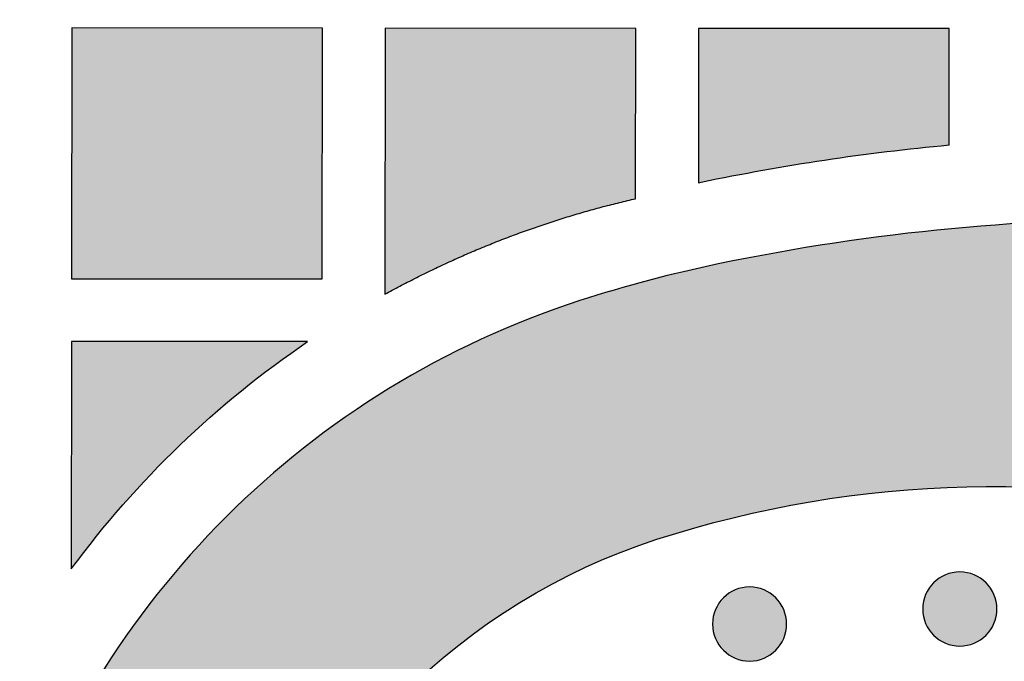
# Model space of a CAD drawing. Header units: millimetres. Extents: x -3873 to -97, y 912 to 4165.
# Tile 371 of 656: x -1956 to -1908, y 2741 to 2772. Entities that reach past the tile are written whole.
import ezdxf

# ---------------------------------------------------------------- set-up
doc = ezdxf.new("R2010")
doc.units = ezdxf.units.MM
doc.layers.add('pattern', color=7, linetype='Continuous', true_color=0x000000)

msp = doc.modelspace()

# ---------------------------------------------------------------- hatches: boundary and pattern name
at = {"layer": 'pattern'}
for points in [[(-1953.121, 2771.728), (-1953.131, 2759.728), (-1941.132, 2759.718), (-1941.121, 2771.718)], [(-1926.128, 2763.556), (-1926.121, 2771.705), (-1938.121, 2771.715), (-1938.132, 2758.982), (-1936.705, 2759.735), (-1935.252, 2760.439), (-1933.775, 2761.092), (-1932.276, 2761.693), (-1931.52, 2761.973), (-1930.76, 2762.24), (-1929.996, 2762.494), (-1929.228, 2762.734), (-1928.457, 2762.96), (-1927.683, 2763.173), (-1926.907, 2763.371)], [(-1923.127, 2764.318), (-1922.987, 2764.347), (-1920.043, 2764.918), (-1917.082, 2765.405), (-1914.108, 2765.807), (-1911.126, 2766.124), (-1911.121, 2771.692), (-1923.121, 2771.702)], [(-1856.625, 2749.47), (-1858.031, 2749.821), (-1859.431, 2750.212), (-1860.823, 2750.644), (-1862.204, 2751.116), (-1863.574, 2751.627), (-1864.931, 2752.177), (-1866.272, 2752.766), (-1867.597, 2753.392), (-1868.904, 2754.056), (-1870.191, 2754.756), (-1871.457, 2755.492), (-1872.7, 2756.262), (-1873.919, 2757.066), (-1875.112, 2757.902), (-1876.279, 2758.768), (-1877.417, 2759.665), (-1880.148, 2760.293), (-1882.902, 2760.847), (-1885.676, 2761.325), (-1888.469, 2761.726), (-1891.276, 2762.05), (-1894.094, 2762.296), (-1896.92, 2762.463), (-1899.751, 2762.551), (-1902.583, 2762.56), (-1905.413, 2762.49), (-1908.238, 2762.341), (-1911.055, 2762.113), (-1913.859, 2761.807), (-1916.649, 2761.425), (-1919.42, 2760.966), (-1922.17, 2760.431), (-1923.843, 2760.059), (-1925.506, 2759.642), (-1927.158, 2759.181), (-1928.796, 2758.676), (-1929.943, 2758.287), (-1931.085, 2757.863), (-1932.222, 2757.404), (-1933.351, 2756.909), (-1934.471, 2756.379), (-1935.58, 2755.813), (-1936.678, 2755.213), (-1937.761, 2754.578), (-1938.829, 2753.908), (-1939.88, 2753.205), (-1940.912, 2752.469), (-1941.924, 2751.701), (-1942.914, 2750.901), (-1943.881, 2750.071), (-1944.823, 2749.211), (-1945.74, 2748.323), (-1946.63, 2747.408), (-1947.491, 2746.467), (-1948.323, 2745.501), (-1949.124, 2744.512), (-1949.895, 2743.502), (-1950.632, 2742.471), (-1951.337, 2741.421), (-1952.009, 2740.355), (-1952.646, 2739.272), (-1953.248, 2738.176), (-1953.816, 2737.068), (-1954.348, 2735.948), (-1954.845, 2734.82), (-1955.306, 2733.684), (-1955.732, 2732.543), (-1956.122, 2731.397), (-1956.541, 2730.06), (-1956.931, 2728.71), (-1957.293, 2727.347), (-1957.626, 2725.971), (-1957.929, 2724.585), (-1958.203, 2723.188), (-1958.446, 2721.782), (-1958.658, 2720.368), (-1958.839, 2718.947), (-1958.988, 2717.519), (-1959.106, 2716.087), (-1959.192, 2714.65), (-1959.246, 2713.21), (-1959.267, 2711.769), (-1959.256, 2710.326), (-1959.212, 2708.884), (-1959.137, 2707.443), (-1959.029, 2706.005), (-1958.888, 2704.57), (-1958.716, 2703.14), (-1958.512, 2701.715), (-1958.276, 2700.297), (-1958.01, 2698.887), (-1957.712, 2697.485), (-1957.384, 2696.093), (-1957.025, 2694.712), (-1956.638, 2693.343), (-1956.221, 2691.986), (-1955.775, 2690.643), (-1955.302, 2689.315), (-1954.802, 2688.001), (-1954.275, 2686.704), (-1952.989, 2684.006), (-1951.784, 2681.266), (-1950.661, 2678.489), (-1949.623, 2675.678), (-1948.67, 2672.837), (-1947.804, 2669.97), (-1947.026, 2667.08), (-1946.336, 2664.172), (-1946.065, 2665.388), (-1945.77, 2666.6), (-1945.451, 2667.807), (-1945.11, 2669.009), (-1944.745, 2670.205), (-1944.357, 2671.395), (-1943.946, 2672.577), (-1943.513, 2673.752), (-1943.057, 2674.918), (-1942.579, 2676.075), (-1942.079, 2677.222), (-1941.558, 2678.359), (-1941.016, 2679.485), (-1940.452, 2680.599), (-1939.868, 2681.701), (-1939.264, 2682.791), (-1940.243, 2684.589), (-1941.166, 2686.42), (-1942.033, 2688.281), (-1942.841, 2690.169), (-1943.589, 2692.082), (-1944.277, 2694.016), (-1944.903, 2695.968), (-1945.466, 2697.937), (-1945.701, 2698.838), (-1945.919, 2699.746), (-1946.122, 2700.659), (-1946.309, 2701.578), (-1946.48, 2702.502), (-1946.634, 2703.43), (-1946.772, 2704.362), (-1946.893, 2705.299), (-1946.998, 2706.238), (-1947.085, 2707.181), (-1947.156, 2708.125), (-1947.209, 2709.072), (-1947.245, 2710.02), (-1947.264, 2710.969), (-1947.266, 2711.918), (-1947.25, 2712.868), (-1947.218, 2713.817), (-1947.168, 2714.765), (-1947.1, 2715.712), (-1947.016, 2716.657), (-1946.915, 2717.6), (-1946.796, 2718.54), (-1946.661, 2719.476), (-1946.509, 2720.409), (-1946.341, 2721.338), (-1946.155, 2722.262), (-1945.954, 2723.182), (-1945.737, 2724.096), (-1945.503, 2725.004), (-1945.254, 2725.905), (-1944.989, 2726.801), (-1944.71, 2727.689), (-1944.43, 2728.511), (-1944.124, 2729.33), (-1943.793, 2730.144), (-1943.437, 2730.954), (-1943.055, 2731.757), (-1942.648, 2732.552), (-1942.216, 2733.338), (-1941.759, 2734.114), (-1941.277, 2734.88), (-1940.772, 2735.632), (-1940.242, 2736.372), (-1939.69, 2737.097), (-1939.115, 2737.806), (-1938.518, 2738.499), (-1937.9, 2739.174), (-1937.262, 2739.83), (-1936.605, 2740.467), (-1935.929, 2741.084), (-1935.235, 2741.679), (-1934.525, 2742.253), (-1933.799, 2742.804), (-1933.058, 2743.332), (-1932.305, 2743.837), (-1931.539, 2744.317), (-1930.762, 2744.772), (-1929.975, 2745.203), (-1929.179, 2745.609), (-1928.375, 2745.989), (-1927.565, 2746.344), (-1926.75, 2746.674), (-1925.93, 2746.978), (-1925.108, 2747.256), (-1924.219, 2747.535), (-1923.324, 2747.798), (-1922.421, 2748.045), (-1921.513, 2748.277), (-1920.599, 2748.493), (-1919.679, 2748.693), (-1918.754, 2748.876), (-1917.825, 2749.043), (-1916.892, 2749.194), (-1915.955, 2749.327), (-1915.015, 2749.444), (-1914.072, 2749.544), (-1913.127, 2749.626), (-1912.18, 2749.692), (-1911.232, 2749.74), (-1910.283, 2749.771), (-1909.333, 2749.785), (-1908.384, 2749.782), (-1907.435, 2749.761), (-1906.487, 2749.723), (-1905.54, 2749.668), (-1904.596, 2749.596), (-1903.653, 2749.507), (-1902.714, 2749.401), (-1901.778, 2749.278), (-1900.846, 2749.139), (-1899.918, 2748.983), (-1898.994, 2748.811), (-1898.076, 2748.622), (-1897.163, 2748.417), (-1896.256, 2748.197), (-1895.355, 2747.961), (-1893.386, 2747.394), (-1891.432, 2746.764), (-1889.498, 2746.072), (-1887.585, 2745.319), (-1885.697, 2744.507), (-1883.836, 2743.637), (-1882.005, 2742.709), (-1880.207, 2741.726), (-1878.854, 2742.49), (-1877.479, 2743.22), (-1876.083, 2743.916), (-1874.666, 2744.575), (-1873.23, 2745.198), (-1871.777, 2745.784), (-1870.308, 2746.332), (-1868.824, 2746.841), (-1867.328, 2747.31), (-1865.82, 2747.74), (-1864.302, 2748.13), (-1862.777, 2748.479), (-1861.244, 2748.788), (-1859.707, 2749.056), (-1858.167, 2749.283)], [(-1953.143, 2745.836), (-1952.553, 2746.62), (-1951.944, 2747.393), (-1951.319, 2748.154), (-1950.677, 2748.902), (-1950.018, 2749.637), (-1949.344, 2750.358), (-1948.654, 2751.066), (-1947.949, 2751.758), (-1947.23, 2752.436), (-1946.496, 2753.097), (-1945.749, 2753.743), (-1944.989, 2754.373), (-1944.216, 2754.985), (-1943.432, 2755.58), (-1942.636, 2756.158), (-1941.829, 2756.718), (-1953.134, 2756.728)], [(-1909.358, 2742.665), (-1909.386, 2742.638), (-1909.415, 2742.611), (-1909.445, 2742.584), (-1909.476, 2742.558), (-1909.508, 2742.532), (-1909.54, 2742.507), (-1909.573, 2742.482), (-1909.608, 2742.458), (-1909.643, 2742.435), (-1909.678, 2742.412), (-1909.715, 2742.39), (-1909.752, 2742.369), (-1909.79, 2742.348), (-1909.829, 2742.329), (-1909.868, 2742.31), (-1909.908, 2742.292), (-1909.949, 2742.275), (-1909.991, 2742.259), (-1910.032, 2742.244), (-1910.075, 2742.23), (-1910.118, 2742.217), (-1910.161, 2742.205), (-1910.205, 2742.194), (-1910.25, 2742.184), (-1910.294, 2742.175), (-1910.339, 2742.168), (-1910.385, 2742.161), (-1910.43, 2742.156), (-1910.476, 2742.152), (-1910.521, 2742.149), (-1910.567, 2742.147), (-1910.613, 2742.147), (-1910.659, 2742.147), (-1910.705, 2742.149), (-1910.751, 2742.152), (-1910.796, 2742.156), (-1910.842, 2742.162), (-1910.887, 2742.168), (-1910.932, 2742.176), (-1910.977, 2742.185), (-1911.021, 2742.195), (-1911.065, 2742.206), (-1911.108, 2742.218), (-1911.151, 2742.231), (-1911.194, 2742.245), (-1911.236, 2742.26), (-1911.277, 2742.276), (-1911.318, 2742.293), (-1911.358, 2742.311), (-1911.397, 2742.33), (-1911.436, 2742.35), (-1911.474, 2742.37), (-1911.511, 2742.392), (-1911.548, 2742.414), (-1911.583, 2742.436), (-1911.618, 2742.46), (-1911.652, 2742.484), (-1911.686, 2742.509), (-1911.718, 2742.534), (-1911.75, 2742.56), (-1911.78, 2742.586), (-1911.81, 2742.613), (-1911.839, 2742.64), (-1911.867, 2742.667), (-1911.895, 2742.696), (-1911.922, 2742.725), (-1911.949, 2742.755), (-1911.975, 2742.785), (-1912.001, 2742.817), (-1912.026, 2742.849), (-1912.051, 2742.883), (-1912.075, 2742.917), (-1912.098, 2742.952), (-1912.121, 2742.988), (-1912.143, 2743.024), (-1912.164, 2743.061), (-1912.184, 2743.099), (-1912.204, 2743.138), (-1912.223, 2743.178), (-1912.241, 2743.218), (-1912.258, 2743.258), (-1912.274, 2743.3), (-1912.289, 2743.342), (-1912.303, 2743.384), (-1912.316, 2743.427), (-1912.328, 2743.471), (-1912.339, 2743.515), (-1912.349, 2743.559), (-1912.357, 2743.604), (-1912.365, 2743.649), (-1912.371, 2743.694), (-1912.377, 2743.739), (-1912.381, 2743.785), (-1912.384, 2743.831), (-1912.385, 2743.877), (-1912.386, 2743.922), (-1912.385, 2743.968), (-1912.384, 2744.014), (-1912.381, 2744.06), (-1912.376, 2744.106), (-1912.371, 2744.151), (-1912.364, 2744.196), (-1912.357, 2744.241), (-1912.348, 2744.286), (-1912.338, 2744.33), (-1912.327, 2744.374), (-1912.315, 2744.418), (-1912.302, 2744.461), (-1912.288, 2744.503), (-1912.273, 2744.545), (-1912.257, 2744.586), (-1912.239, 2744.627), (-1912.221, 2744.667), (-1912.203, 2744.707), (-1912.183, 2744.745), (-1912.162, 2744.783), (-1912.141, 2744.821), (-1912.119, 2744.857), (-1912.096, 2744.893), (-1912.073, 2744.928), (-1912.049, 2744.962), (-1912.024, 2744.995), (-1911.999, 2745.027), (-1911.973, 2745.059), (-1911.947, 2745.09), (-1911.92, 2745.12), (-1911.893, 2745.149), (-1911.865, 2745.177), (-1911.837, 2745.204), (-1911.808, 2745.231), (-1911.778, 2745.258), (-1911.747, 2745.284), (-1911.716, 2745.31), (-1911.683, 2745.335), (-1911.65, 2745.36), (-1911.616, 2745.384), (-1911.581, 2745.407), (-1911.545, 2745.43), (-1911.509, 2745.452), (-1911.471, 2745.473), (-1911.433, 2745.494), (-1911.395, 2745.513), (-1911.355, 2745.532), (-1911.315, 2745.55), (-1911.274, 2745.567), (-1911.233, 2745.583), (-1911.191, 2745.598), (-1911.148, 2745.612), (-1911.105, 2745.625), (-1911.062, 2745.637), (-1911.018, 2745.648), (-1910.974, 2745.658), (-1910.929, 2745.667), (-1910.884, 2745.674), (-1910.839, 2745.681), (-1910.793, 2745.686), (-1910.748, 2745.69), (-1910.702, 2745.693), (-1910.656, 2745.695), (-1910.61, 2745.695), (-1910.564, 2745.695), (-1910.518, 2745.693), (-1910.473, 2745.69), (-1910.427, 2745.686), (-1910.381, 2745.68), (-1910.336, 2745.674), (-1910.291, 2745.666), (-1910.247, 2745.657), (-1910.202, 2745.647), (-1910.158, 2745.636), (-1910.115, 2745.624), (-1910.072, 2745.611), (-1910.03, 2745.597), (-1909.988, 2745.582), (-1909.946, 2745.566), (-1909.906, 2745.549), (-1909.866, 2745.531), (-1909.826, 2745.512), (-1909.787, 2745.492), (-1909.749, 2745.472), (-1909.712, 2745.45), (-1909.676, 2745.428), (-1909.64, 2745.405), (-1909.605, 2745.382), (-1909.571, 2745.358), (-1909.538, 2745.333), (-1909.505, 2745.308), (-1909.474, 2745.282), (-1909.443, 2745.256), (-1909.413, 2745.229), (-1909.384, 2745.202), (-1909.356, 2745.174), (-1909.328, 2745.146), (-1909.301, 2745.117), (-1909.275, 2745.087), (-1909.248, 2745.057), (-1909.223, 2745.025), (-1909.198, 2744.992), (-1909.173, 2744.959), (-1909.149, 2744.925), (-1909.125, 2744.89), (-1909.103, 2744.854), (-1909.081, 2744.818), (-1909.06, 2744.781), (-1909.039, 2744.743), (-1909.019, 2744.704), (-1909.001, 2744.664), (-1908.983, 2744.624), (-1908.966, 2744.583), (-1908.95, 2744.542), (-1908.935, 2744.5), (-1908.921, 2744.458), (-1908.907, 2744.415), (-1908.895, 2744.371), (-1908.885, 2744.327), (-1908.875, 2744.283), (-1908.866, 2744.238), (-1908.858, 2744.193), (-1908.852, 2744.148), (-1908.847, 2744.103), (-1908.843, 2744.057), (-1908.84, 2744.011), (-1908.838, 2743.965), (-1908.837, 2743.919), (-1908.838, 2743.873), (-1908.84, 2743.828), (-1908.843, 2743.782), (-1908.847, 2743.736), (-1908.852, 2743.691), (-1908.859, 2743.645), (-1908.867, 2743.601), (-1908.875, 2743.556), (-1908.885, 2743.512), (-1908.896, 2743.468), (-1908.908, 2743.424), (-1908.921, 2743.381), (-1908.936, 2743.339), (-1908.951, 2743.297), (-1908.967, 2743.256), (-1908.984, 2743.215), (-1909.002, 2743.175), (-1909.021, 2743.135), (-1909.041, 2743.097), (-1909.061, 2743.059), (-1909.082, 2743.021), (-1909.104, 2742.985), (-1909.127, 2742.949), (-1909.151, 2742.914), (-1909.175, 2742.88), (-1909.199, 2742.847), (-1909.225, 2742.815), (-1909.25, 2742.783), (-1909.277, 2742.752), (-1909.303, 2742.722), (-1909.331, 2742.693)], [(-1919.421, 2741.946), (-1919.449, 2741.919), (-1919.478, 2741.892), (-1919.508, 2741.865), (-1919.538, 2741.839), (-1919.57, 2741.813), (-1919.603, 2741.788), (-1919.636, 2741.763), (-1919.67, 2741.739), (-1919.705, 2741.716), (-1919.741, 2741.693), (-1919.777, 2741.671), (-1919.814, 2741.65), (-1919.852, 2741.629), (-1919.891, 2741.61), (-1919.931, 2741.591), (-1919.971, 2741.573), (-1920.012, 2741.556), (-1920.053, 2741.54), (-1920.095, 2741.525), (-1920.137, 2741.511), (-1920.18, 2741.498), (-1920.224, 2741.486), (-1920.268, 2741.475), (-1920.312, 2741.465), (-1920.357, 2741.456), (-1920.402, 2741.449), (-1920.447, 2741.442), (-1920.492, 2741.437), (-1920.538, 2741.433), (-1920.584, 2741.43), (-1920.63, 2741.428), (-1920.676, 2741.428), (-1920.722, 2741.428), (-1920.767, 2741.43), (-1920.813, 2741.433), (-1920.859, 2741.437), (-1920.904, 2741.443), (-1920.95, 2741.449), (-1920.995, 2741.457), (-1921.039, 2741.466), (-1921.083, 2741.475), (-1921.127, 2741.486), (-1921.171, 2741.499), (-1921.214, 2741.512), (-1921.256, 2741.526), (-1921.298, 2741.541), (-1921.339, 2741.557), (-1921.38, 2741.574), (-1921.42, 2741.592), (-1921.46, 2741.611), (-1921.498, 2741.631), (-1921.536, 2741.651), (-1921.574, 2741.673), (-1921.61, 2741.695), (-1921.646, 2741.717), (-1921.681, 2741.741), (-1921.715, 2741.765), (-1921.748, 2741.79), (-1921.781, 2741.815), (-1921.812, 2741.841), (-1921.843, 2741.867), (-1921.873, 2741.894), (-1921.902, 2741.921), (-1921.93, 2741.948), (-1921.957, 2741.977), (-1921.984, 2742.006), (-1922.011, 2742.035), (-1922.037, 2742.066), (-1922.063, 2742.098), (-1922.088, 2742.13), (-1922.113, 2742.164), (-1922.137, 2742.198), (-1922.16, 2742.233), (-1922.183, 2742.268), (-1922.205, 2742.305), (-1922.226, 2742.342), (-1922.247, 2742.38), (-1922.266, 2742.419), (-1922.285, 2742.458), (-1922.303, 2742.499), (-1922.32, 2742.539), (-1922.336, 2742.581), (-1922.351, 2742.623), (-1922.365, 2742.665), (-1922.378, 2742.708), (-1922.39, 2742.752), (-1922.401, 2742.795), (-1922.411, 2742.84), (-1922.42, 2742.884), (-1922.427, 2742.929), (-1922.434, 2742.975), (-1922.439, 2743.02), (-1922.443, 2743.066), (-1922.446, 2743.112), (-1922.448, 2743.157), (-1922.448, 2743.203), (-1922.448, 2743.249), (-1922.446, 2743.295), (-1922.443, 2743.341), (-1922.439, 2743.387), (-1922.433, 2743.432), (-1922.427, 2743.477), (-1922.419, 2743.522), (-1922.41, 2743.567), (-1922.401, 2743.611), (-1922.39, 2743.655), (-1922.377, 2743.699), (-1922.364, 2743.742), (-1922.35, 2743.784), (-1922.335, 2743.826), (-1922.319, 2743.867), (-1922.302, 2743.908), (-1922.284, 2743.948), (-1922.265, 2743.987), (-1922.245, 2744.026), (-1922.225, 2744.064), (-1922.203, 2744.101), (-1922.181, 2744.138), (-1922.159, 2744.174), (-1922.135, 2744.209), (-1922.111, 2744.243), (-1922.086, 2744.276), (-1922.061, 2744.308), (-1922.035, 2744.34), (-1922.009, 2744.371), (-1921.982, 2744.4), (-1921.955, 2744.429), (-1921.928, 2744.458), (-1921.899, 2744.485), (-1921.87, 2744.512), (-1921.84, 2744.539), (-1921.81, 2744.565), (-1921.778, 2744.591), (-1921.746, 2744.616), (-1921.712, 2744.641), (-1921.678, 2744.665), (-1921.643, 2744.688), (-1921.608, 2744.711), (-1921.571, 2744.733), (-1921.534, 2744.754), (-1921.496, 2744.774), (-1921.457, 2744.794), (-1921.417, 2744.813), (-1921.377, 2744.831), (-1921.337, 2744.848), (-1921.295, 2744.864), (-1921.253, 2744.879), (-1921.211, 2744.893), (-1921.168, 2744.906), (-1921.124, 2744.918), (-1921.08, 2744.929), (-1921.036, 2744.939), (-1920.991, 2744.948), (-1920.947, 2744.955), (-1920.901, 2744.962), (-1920.856, 2744.967), (-1920.81, 2744.971), (-1920.764, 2744.974), (-1920.718, 2744.976), (-1920.673, 2744.976), (-1920.627, 2744.976), (-1920.581, 2744.974), (-1920.535, 2744.971), (-1920.489, 2744.967), (-1920.444, 2744.961), (-1920.399, 2744.955), (-1920.354, 2744.947), (-1920.309, 2744.938), (-1920.265, 2744.928), (-1920.221, 2744.917), (-1920.177, 2744.905), (-1920.134, 2744.892), (-1920.092, 2744.878), (-1920.05, 2744.863), (-1920.009, 2744.847), (-1919.968, 2744.83), (-1919.928, 2744.812), (-1919.888, 2744.793), (-1919.85, 2744.773), (-1919.812, 2744.753), (-1919.775, 2744.731), (-1919.738, 2744.709), (-1919.702, 2744.686), (-1919.667, 2744.663), (-1919.633, 2744.639), (-1919.6, 2744.614), (-1919.568, 2744.589), (-1919.536, 2744.563), (-1919.505, 2744.537), (-1919.476, 2744.51), (-1919.447, 2744.483), (-1919.418, 2744.455), (-1919.391, 2744.427), (-1919.364, 2744.398), (-1919.337, 2744.368), (-1919.311, 2744.337), (-1919.285, 2744.306), (-1919.26, 2744.273), (-1919.235, 2744.24), (-1919.211, 2744.206), (-1919.188, 2744.171), (-1919.165, 2744.135), (-1919.143, 2744.099), (-1919.122, 2744.061), (-1919.101, 2744.023), (-1919.082, 2743.985), (-1919.063, 2743.945), (-1919.045, 2743.905), (-1919.028, 2743.864), (-1919.012, 2743.823), (-1918.997, 2743.781), (-1918.983, 2743.739), (-1918.97, 2743.696), (-1918.958, 2743.652), (-1918.947, 2743.608), (-1918.937, 2743.564), (-1918.928, 2743.519), (-1918.921, 2743.474), (-1918.914, 2743.429), (-1918.909, 2743.384), (-1918.905, 2743.338), (-1918.902, 2743.292), (-1918.9, 2743.246), (-1918.9, 2743.2), (-1918.9, 2743.154), (-1918.902, 2743.109), (-1918.905, 2743.063), (-1918.909, 2743.017), (-1918.915, 2742.972), (-1918.921, 2742.926), (-1918.929, 2742.881), (-1918.938, 2742.837), (-1918.948, 2742.792), (-1918.959, 2742.749), (-1918.971, 2742.705), (-1918.984, 2742.662), (-1918.998, 2742.62), (-1919.013, 2742.578), (-1919.029, 2742.536), (-1919.046, 2742.496), (-1919.064, 2742.456), (-1919.083, 2742.416), (-1919.103, 2742.378), (-1919.123, 2742.34), (-1919.145, 2742.302), (-1919.167, 2742.266), (-1919.19, 2742.23), (-1919.213, 2742.195), (-1919.237, 2742.161), (-1919.262, 2742.128), (-1919.287, 2742.095), (-1919.313, 2742.064), (-1919.339, 2742.033), (-1919.366, 2742.003), (-1919.393, 2741.974)]]:
    msp.add_hatch(color=256, dxfattribs=at).paths.add_polyline_path(points, flags=0)

# ---------------------------------------------------------------- linework, layer by layer
for p, q in [((-1938.121, 2771.715), (-1938.132, 2758.982)), ((-1926.121, 2771.705), (-1938.121, 2771.715)), ((-1926.128, 2763.556), (-1926.121, 2771.705))]:
    msp.add_line(p, q, dxfattribs=at)
msp.add_lwpolyline([(-1953.121, 2771.728), (-1953.131, 2759.728), (-1941.132, 2759.718), (-1941.121, 2771.718)], close=True, dxfattribs=at)
for points in [[(-1911.126, 2766.124), (-1911.121, 2771.692), (-1923.121, 2771.702), (-1923.127, 2764.318)], [(-1941.829, 2756.718), (-1953.134, 2756.728), (-1953.143, 2745.836)]]:
    msp.add_lwpolyline(points, dxfattribs=at)
at = {"layer": 'pattern', "extrusion": (0, 0, -1)}
for centre in [(1910.612, 2743.921), (1920.674, 2743.202)]:
    msp.add_circle(centre, 1.774, dxfattribs=at)
for centre, radius, start, end in [((1654.762, 2907.822), 387.7, 319.32633, 359.79044), ((1654.41, 2908.002), 262.09, 325.49534, 359.62675), ((1901.485, 2661.285), 105.282, 78.21524, 84.74569), ((1909.027, 2697.435), 68.353, 78.09485, 78.21509), ((1915.749, 2718.28), 46.45, 36.3866, 55.8438), ((1909.045, 2697.52), 52.266, 72.1011, 105.1846), ((1915.749, 2718.28), 30.45, 17.9987, 72.1011)]:
    msp.add_arc(centre, radius, start, end, dxfattribs=at)
at = {"layer": 'pattern'}
for centre, radius, start, end in [((-1901.485, 2661.285), 101.282, 76.25348, 101.78476), ((-1909.045, 2697.52), 64.266, 101.78476, 107.89887), ((-1915.749, 2718.28), 42.45, 107.8989, 162.0013)]:
    msp.add_arc(centre, radius, start, end, dxfattribs=at)
msp.add_rational_spline([(-1938.132, 2758.982), (-1932.424, 2762.121), (-1926.128, 2763.556)], [1, 0.990307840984, 1], degree=2, dxfattribs=at)

doc.saveas('drawing.dxf')
